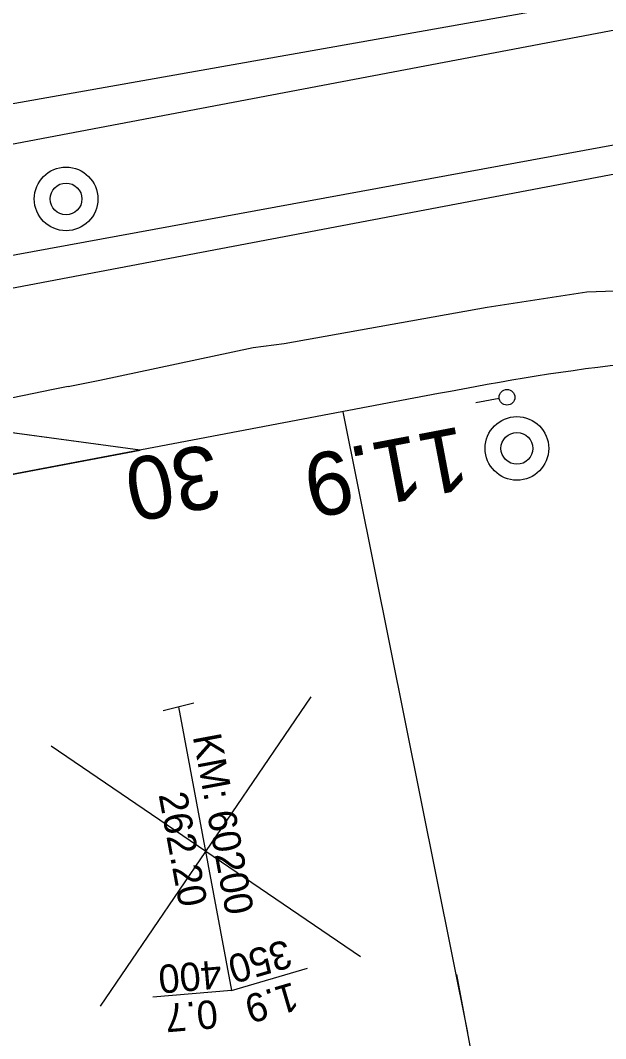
# Model space of a CAD drawing. Extents: x 6541740 to 6566395, y 5525066 to 5530361.
# Drawn here: x 6557518.53 to 6557537.11, y 5526197.93 to 5526230.26 of the extents above; entities that cross this region are included whole.
import ezdxf

# ---------------------------------------------------------------- set-up
doc = ezdxf.new("R2010")
doc.units = 0
for name, color, linetype in [('Domyślna', 7, 'Continuous'), ('TOR_PRZEK_P-komponent', 7, 'Continuous'), ('TOR_PRZEK_P-uklad odniesienia', 7, 'Continuous'), ('TOR_PS_ODW-osadniki', 7, 'Continuous'), ('TOR_PS_OPIS_O-opisy odwodnienia', 7, 'Continuous'), ('TOR_PS_OPIS_T-INFO', 7, 'Continuous'), ('TOR_PS_OPIS_T-opis geometrii-wzdluz_cz torowa', 7, 'Continuous'), ('TOR_PS_P-ogrodzenia', 7, 'Continuous'), ('TOR_PS_T-rowy otwarte nieumocnione', 7, 'Continuous'), ('TOR_RAMKI-ramka+tabelka 1', 7, 'Continuous')]:
    doc.layers.add(name, color=color, linetype=linetype)

# ---------------------------------------------------------------- blocks, each defined once
blk = doc.blocks.new('4010_1')
at = {"layer": 'Domyślna'}
for radius in [0.75, 0.375]:
    blk.add_circle((0, 0), radius, dxfattribs=at)
blk = doc.blocks.new('4302_4')
at = {"layer": 'Domyślna'}
blk.add_line((0.246, -0.009), (0.996, -0.009), dxfattribs=at)
blk.add_circle((-0.004, -0.009), 0.25, dxfattribs=at)

msp = doc.modelspace()

# ---------------------------------------------------------------- linework, layer by layer
at = {"layer": 'TOR_PRZEK_P-komponent'}
for p, q in [((6557887.094, 5526296.236), (6557489.207, 5526220.816)), ((6557816.588, 5526278.292), (6557431.956, 5526205.384)), ((6557522.333, 5526216.612), (6557504.157, 5526219.07)), ((6557531.024, 5526218.259), (6557427.941, 5526198.719))]:
    msp.add_line(p, q, dxfattribs=at)
msp.add_lwpolyline([(6557539.033, 5526219.454), (6557538.835, 5526219.44), (6557538.439, 5526219.408), (6557538.045, 5526219.371), (6557537.651, 5526219.331), (6557537.257, 5526219.287), (6557536.864, 5526219.24), (6557536.472, 5526219.189), (6557536.081, 5526219.135), (6557535.69, 5526219.079), (6557535.299, 5526219.019), (6557534.909, 5526218.958), (6557534.519, 5526218.894), (6557534.13, 5526218.829), (6557533.741, 5526218.761), (6557533.352, 5526218.692), (6557532.964, 5526218.622), (6557532.576, 5526218.551), (6557532.188, 5526218.479), (6557531.8, 5526218.406), (6557531.412, 5526218.332), (6557531.024, 5526218.259)], dxfattribs=at)
at = {"layer": 'TOR_PRZEK_P-uklad odniesienia'}
for p, q in [((6557521.073, 5526198.958), (6557527.763, 5526208.777)), ((6557521.073, 5526198.958), (6557527.763, 5526208.777)), ((6557529.328, 5526200.523), (6557519.508, 5526207.212)), ((6557529.328, 5526200.523), (6557519.508, 5526207.212)), ((6557532.373, 5526199.963), (6557535.726, 5526182.278)), ((6557532.373, 5526199.963), (6557535.726, 5526182.278))]:
    msp.add_line(p, q, dxfattribs=at)
at = {"layer": 'TOR_PS_ODW-osadniki'}
for p, q in [((6557524.035, 5526208.583), (6557523.067, 5526208.335)), ((6557524.035, 5526208.583), (6557523.067, 5526208.335)), ((6557523.551, 5526208.459), (6557525.233, 5526199.456)), ((6557523.551, 5526208.459), (6557525.233, 5526199.456)), ((6557525.233, 5526199.456), (6557527.645, 5526200.161)), ((6557525.233, 5526199.456), (6557527.645, 5526200.161)), ((6557525.233, 5526199.456), (6557522.73, 5526199.243)), ((6557525.233, 5526199.456), (6557522.73, 5526199.243))]:
    msp.add_line(p, q, dxfattribs=at)
at = {"layer": 'TOR_PS_OPIS_T-INFO'}
msp.add_line((6557532.373, 5526199.963), (6557535.726, 5526182.278), dxfattribs=at)
msp.add_line((6557532.373, 5526199.963), (6557535.726, 5526182.278), dxfattribs=at)
at = {"layer": 'TOR_PS_OPIS_T-opis geometrii-wzdluz_cz torowa'}
msp.add_line((6557528.764, 5526217.831), (6557532.723, 5526198.12), dxfattribs=at)
msp.add_line((6557528.764, 5526217.831), (6557532.723, 5526198.12), dxfattribs=at)
at = {"layer": 'TOR_PS_P-ogrodzenia'}
msp.add_line((6557517.225, 5526215.643), (6557522.333, 5526216.612), dxfattribs=at)
msp.add_lwpolyline([(6557522.333, 5526216.612), (6557516.921, 5526217.344), (6557517.225, 5526215.643)], dxfattribs=at)
at = {"layer": 'TOR_PS_T-rowy otwarte nieumocnione'}
msp.add_line((6557526.907, 5526219.998), (6557533.35, 5526221.148), dxfattribs=at)
msp.add_line((6557526.907, 5526219.998), (6557533.35, 5526221.148), dxfattribs=at)
for points in [[(6557548.233, 5526232.921), (6557507.053, 5526225.613)], [(6557548.233, 5526232.921), (6557507.053, 5526225.613)], [(6557549.068, 5526228.442), (6557507.95, 5526220.893)], [(6557549.068, 5526228.442), (6557507.95, 5526220.893)], [(6557533.35, 5526221.148), (6557536.514, 5526221.635), (6557539.773, 5526221.758), (6557543.496, 5526221.414), (6557546.136, 5526220.867), (6557549.235, 5526219.943), (6557551.56, 5526219.052)], [(6557533.35, 5526221.148), (6557536.514, 5526221.635), (6557539.773, 5526221.758), (6557543.496, 5526221.414), (6557546.136, 5526220.867), (6557549.235, 5526219.943), (6557551.56, 5526219.052)], [(6557520.043, 5526218.631), (6557521.048, 5526218.836), (6557525.919, 5526219.874), (6557526.907, 5526219.998)], [(6557520.043, 5526218.631), (6557521.048, 5526218.836), (6557525.919, 5526219.874), (6557526.907, 5526219.998)], [(6557520.043, 5526218.631), (6557519.569, 5526218.534), (6557515.973, 5526217.798), (6557512.229, 5526217.032)], [(6557520.043, 5526218.631), (6557519.569, 5526218.534), (6557515.973, 5526217.798), (6557512.229, 5526217.032)]]:
    msp.add_lwpolyline(points, dxfattribs=at)

# ---------------------------------------------------------------- block references
at = {"layer": 'Domyślna', "rotation": -169.98748033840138}
msp.add_blockref('4302_4', (6557533.976, 5526218.281), dxfattribs=at)
msp.add_blockref('4302_4', (6557533.976, 5526218.281), dxfattribs=at)
at = {"layer": 'TOR_RAMKI-ramka+tabelka 1', "xscale": 1.345963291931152, "yscale": 1.345963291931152}
for p in [(6557519.98, 5526224.588), (6557534.293, 5526216.668)]:
    msp.add_blockref('4010_1', p, dxfattribs=at)

# ---------------------------------------------------------------- texts
at = {"layer": 'TOR_PS_ODW-osadniki'}
for s, rotation, p in [('KM: 60200', 280.5823, (6557523.999, 5526207.527)), ('KM: 60200', 280.5823, (6557523.999, 5526207.527)), ('262.20', 280.5823, (6557522.915, 5526205.677)), ('262.20', 280.5823, (6557522.915, 5526205.677)), ('350', 196.2929, (6557526.978, 5526201.089)), ('350', 196.2929, (6557526.978, 5526201.089)), ('400', 184.8717, (6557524.88, 5526200.425)), ('400', 184.8717, (6557524.88, 5526200.425)), ('1.9', 196.2929, (6557527.188, 5526199.731)), ('1.9', 196.2929, (6557527.188, 5526199.731)), ('0.7', 184.8717, (6557524.756, 5526199.165)), ('0.7', 184.8717, (6557524.756, 5526199.165))]:
    msp.add_text(s, height=0.9, rotation=rotation, dxfattribs=at).set_placement(p)
at = {"layer": 'TOR_PS_OPIS_O-opisy odwodnienia'}
msp.add_text('30', height=2, rotation=190.7332, dxfattribs=at).set_placement((6557524.65, 5526216.834))
at = {"layer": 'TOR_RAMKI-ramka+tabelka 1'}
msp.add_text('11.9', height=2, rotation=190.7691, dxfattribs=at).set_placement((6557532.517, 5526217.375))

doc.saveas('drawing.dxf')
